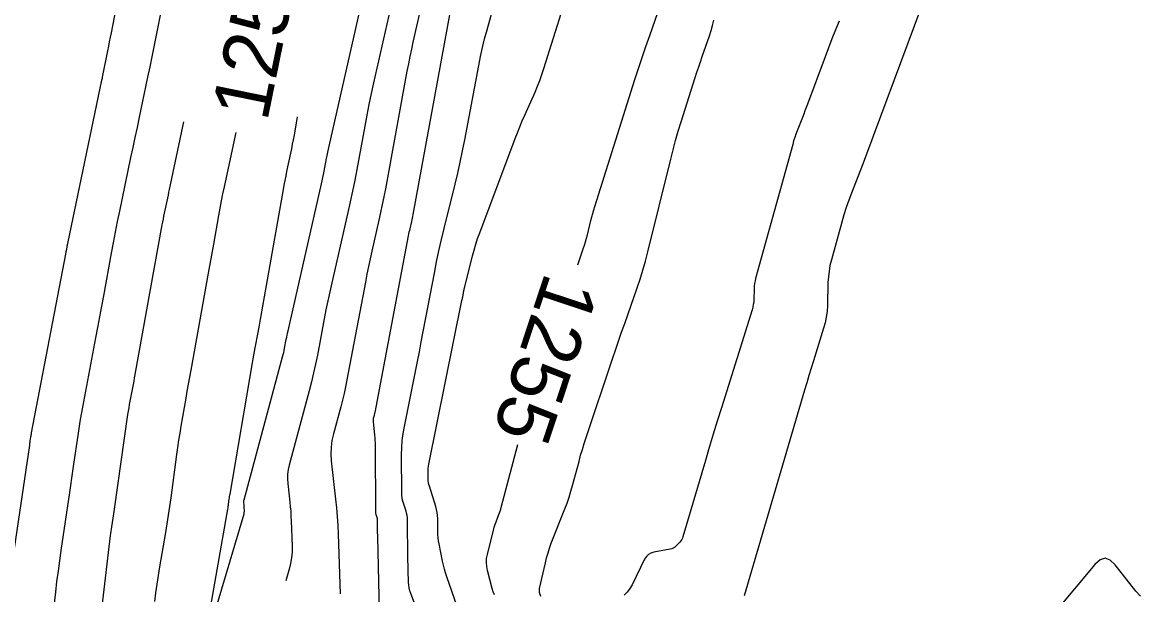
# Model space of a CAD drawing. Extents: x 658976 to 668721, y 639543 to 647196.
# Drawn here: x 662550.1 to 662668, y 642991.8 to 643052.2 of the extents above; entities that cross this region are included whole.
import ezdxf

# ---------------------------------------------------------------- set-up
doc = ezdxf.new("R2010")
doc.units = 0
for name, color, linetype in [('Ex_Contour Labels', 7, 'Continuous'), ('Ex_Major Contours', 7, 'Continuous'), ('Ex_Minor Contours', 7, 'Continuous')]:
    doc.layers.add(name, color=color, linetype=linetype)

msp = doc.modelspace()

# ---------------------------------------------------------------- linework, layer by layer
at = {"layer": 'Ex_Major Contours'}
for points in [[(662591, 643062.84), (662587.13, 643045.77), (662586.88, 643044.64), (662586.64, 643043.5), (662586.41, 643042.36), (662586.19, 643041.21), (662585.35, 643036.64), (662585.14, 643035.5), (662584.91, 643034.36), (662584.67, 643033.22), (662584.41, 643032.08), (662582.72, 643024.67), (662582.51, 643023.72), (662582.31, 643022.77), (662582.11, 643021.82), (662581.93, 643020.87), (662581.21, 643017.06), (662581.02, 643016.11), (662580.81, 643015.17), (662580.59, 643014.22), (662580.34, 643013.28), (662578.23, 643005.45), (662578.12, 643004.97), (662578.06, 643004.49), (662578.05, 643004), (662578.08, 643003.51), (662578.3, 643001.55), (662578.35, 643001.06), (662578.39, 643000.57), (662578.42, 643000.07), (662578.44, 642999.58), (662578.53, 642996.88), (662578.53, 642996.26), (662578.48, 642995.66), (662578.38, 642995.06), (662578.23, 642994.47), (662577.86, 642993.22)], [(662608.65, 643026.59), (662609.24, 643028.27), (662609.37, 643028.64), (662609.48, 643029.01), (662609.59, 643029.38), (662609.68, 643029.75), (662610.05, 643031.26), (662610.15, 643031.63), (662610.25, 643032), (662610.36, 643032.37), (662610.47, 643032.74), (662614.69, 643046.12), (662615.07, 643047.29), (662615.45, 643048.46), (662615.85, 643049.62), (662616.25, 643050.78), (662618.24, 643056.46)], [(662644.9, 643053.84), (662639.81, 643040.14), (662639.53, 643039.39), (662639.25, 643038.64), (662638.96, 643037.88), (662638.67, 643037.13), (662637.51, 643034.14), (662637.23, 643033.39), (662636.97, 643032.63), (662636.72, 643031.86), (662636.5, 643031.09), (662635.4, 643027.1), (662635.25, 643026.51), (662635.15, 643025.91), (662635.08, 643025.31), (662635.04, 643024.71), (662634.98, 643022.27), (662634.94, 643021.66), (662634.86, 643021.07), (662634.75, 643020.47), (662634.58, 643019.89), (662633.5, 643016.44), (662633.27, 643015.68), (662633.03, 643014.91), (662632.8, 643014.14), (662632.57, 643013.36), (662626.2, 642991.64)], [(662564.06, 642991.06), (662564.17, 642991.98), (662564.3, 642992.89), (662564.44, 642993.8), (662564.59, 642994.71), (662565.22, 642998.34), (662565.38, 642999.25), (662565.52, 643000.16), (662565.66, 643001.07), (662565.78, 643001.98), (662566.4, 643006.57), (662566.5, 643007.31), (662566.61, 643008.06), (662566.73, 643008.8), (662566.85, 643009.54), (662567.36, 643012.5), (662567.49, 643013.24), (662567.62, 643013.98), (662567.75, 643014.72), (662567.88, 643015.46), (662569.73, 643025.7), (662569.87, 643026.46), (662570.01, 643027.22), (662570.14, 643027.98), (662570.28, 643028.74), (662570.82, 643031.79), (662570.96, 643032.55), (662571.1, 643033.31), (662571.25, 643034.06), (662571.41, 643034.82), (662572.63, 643040.55)], [(662599.88, 642991.76), (662599.75, 642992.08), (662599.64, 642992.41), (662599.14, 642994.31), (662599.06, 642994.74), (662599.03, 642995.17), (662599.05, 642995.6), (662599.13, 642996.03), (662599.8, 642998.71), (662599.85, 642998.9), (662599.91, 642999.1), (662599.97, 642999.29), (662600.04, 642999.47), (662600.33, 643000.22), (662600.41, 643000.41), (662600.47, 643000.6), (662600.53, 643000.79), (662600.58, 643000.98), (662602.35, 643007.61)]]:
    msp.add_lwpolyline(points, dxfattribs=at)
at = {"layer": 'Ex_Minor Contours'}
for points in [[(662570.14, 642989.08), (662573.47, 643000.31), (662573.49, 643000.39), (662573.5, 643000.47), (662573.51, 643000.55), (662573.51, 643000.63), (662573.49, 643000.99), (662573.49, 643001.06), (662573.49, 643001.12), (662573.48, 643001.19), (662573.47, 643001.26), (662573.45, 643001.52), (662573.44, 643001.58), (662573.44, 643001.65), (662573.45, 643001.71), (662573.47, 643001.78), (662577.54, 643016.87), (662577.6, 643017.1), (662577.65, 643017.32), (662577.7, 643017.55), (662577.75, 643017.78), (662577.92, 643018.7), (662577.97, 643018.93), (662578.01, 643019.15), (662578.06, 643019.38), (662578.11, 643019.61), (662581.65, 643035.11), (662581.72, 643035.44), (662581.79, 643035.78), (662581.86, 643036.11), (662581.92, 643036.44), (662582.17, 643037.78), (662582.23, 643038.11), (662582.3, 643038.45), (662582.37, 643038.78), (662582.44, 643039.11), (662589.26, 643069.22)], [(662548.35, 642990.51), (662550.87, 643007.56), (662550.89, 643007.67), (662550.9, 643007.77), (662550.92, 643007.88), (662550.93, 643007.99), (662551, 643008.42), (662551.01, 643008.53), (662551.03, 643008.64), (662551.05, 643008.75), (662551.07, 643008.85), (662554.67, 643027.71), (662554.69, 643027.8), (662554.71, 643027.89), (662554.72, 643027.99), (662554.74, 643028.08), (662554.81, 643028.45), (662554.82, 643028.55), (662554.84, 643028.64), (662554.86, 643028.73), (662554.88, 643028.82), (662558.49, 643046.06), (662558.52, 643046.17), (662558.54, 643046.27), (662558.55, 643046.3), (662558.55, 643046.33), (662558.56, 643046.35), (662558.56, 643046.38), (662559.12, 643049.16), (662559.21, 643049.64), (662559.3, 643050.11), (662559.4, 643050.58), (662559.49, 643051.05), (662561.67, 643062.49)], [(662593.3, 643058.99), (662591.28, 643050.08), (662591.11, 643049.32), (662590.95, 643048.55), (662590.8, 643047.79), (662590.65, 643047.02), (662588.37, 643034.58), (662588.21, 643033.75), (662588.05, 643032.93), (662587.87, 643032.11), (662587.69, 643031.3), (662586.95, 643028.03), (662586.76, 643027.22), (662586.59, 643026.4), (662586.42, 643025.58), (662586.26, 643024.76), (662584.31, 643014.43), (662584.17, 643013.71), (662584.01, 643013), (662583.84, 643012.29), (662583.66, 643011.58), (662582.89, 643008.76), (662582.74, 643008.05), (662582.65, 643007.33), (662582.63, 643006.62), (662582.67, 643005.89), (662583.12, 643001.84), (662583.21, 643000.93), (662583.29, 643000.01), (662583.35, 642999.09), (662583.39, 642998.17), (662583.61, 642991.88)], [(662553.09, 642987.63), (662553.61, 642992.05), (662553.74, 642993.15), (662553.89, 642994.25), (662554.04, 642995.35), (662554.2, 642996.45), (662555.1, 643002.55), (662555.21, 643003.3), (662555.32, 643004.05), (662555.43, 643004.8), (662555.53, 643005.55), (662555.97, 643008.56), (662556.08, 643009.31), (662556.2, 643010.06), (662556.33, 643010.81), (662556.47, 643011.55), (662557.86, 643018.86), (662558.07, 643019.98), (662558.28, 643021.09), (662558.49, 643022.21), (662558.69, 643023.32), (662559.5, 643027.79), (662559.7, 643028.91), (662559.92, 643030.02), (662560.14, 643031.13), (662560.37, 643032.24), (662561.55, 643037.89), (662561.77, 643038.95), (662562, 643040.01), (662562.22, 643041.08), (662562.44, 643042.14), (662563.34, 643046.39), (662563.56, 643047.45), (662563.78, 643048.52), (662563.99, 643049.58), (662564.21, 643050.64), (662565.62, 643057.74)], [(662592.24, 642988.74), (662591.04, 642991.89), (662590.94, 642992.19), (662590.87, 642992.48), (662590.83, 642992.79), (662590.8, 642993.09), (662590.77, 642994.34), (662590.77, 642994.65), (662590.76, 642994.96), (662590.75, 642995.27), (662590.75, 642995.58), (662590.7, 642999.66), (662590.69, 642999.9), (662590.66, 643000.13), (662590.61, 643000.37), (662590.55, 643000.6), (662590.26, 643001.52), (662590.19, 643001.76), (662590.15, 643001.99), (662590.12, 643002.23), (662590.11, 643002.47), (662590.09, 643006.52), (662590.1, 643007.28), (662590.15, 643008.03), (662590.25, 643008.77), (662590.38, 643009.52), (662591.34, 643014.28), (662591.55, 643015.32), (662591.75, 643016.36), (662591.96, 643017.4), (662592.16, 643018.45), (662593.54, 643025.7), (662593.77, 643026.88), (662594.02, 643028.06), (662594.28, 643029.23), (662594.57, 643030.4), (662595.73, 643035.07), (662596.01, 643036.24), (662596.27, 643037.42), (662596.52, 643038.6), (662596.75, 643039.78), (662598.21, 643047.59), (662598.4, 643048.54), (662598.61, 643049.49), (662598.84, 643050.43), (662599.1, 643051.37), (662600.14, 643055.1)], [(662595.21, 643053.35), (662591.26, 643031.88), (662591.23, 643031.69), (662591.19, 643031.51), (662591.15, 643031.32), (662591.11, 643031.14), (662590.94, 643030.39), (662590.9, 643030.21), (662590.86, 643030.02), (662590.82, 643029.84), (662590.79, 643029.65), (662587.25, 643010.99), (662587.24, 643010.91), (662587.22, 643010.83), (662587.2, 643010.75), (662587.18, 643010.67), (662587.1, 643010.35), (662587.08, 643010.27), (662587.07, 643010.19), (662587.07, 643010.11), (662587.07, 643010.03), (662587.23, 643008.6), (662587.26, 643008.33), (662587.27, 643008.06), (662587.29, 643007.8), (662587.29, 643007.53), (662587.33, 643000.52), (662587.33, 643000.45), (662587.34, 643000.38), (662587.35, 643000.31), (662587.37, 643000.24), (662587.46, 642999.96), (662587.48, 642999.9), (662587.49, 642999.83), (662587.5, 642999.75), (662587.51, 642999.68), (662587.52, 642998.66), (662587.52, 642998.47), (662587.52, 642998.28), (662587.53, 642998.08), (662587.53, 642997.89), (662587.73, 642990.05)], [(662595.91, 642990.64), (662594.86, 642993.66), (662594.72, 642994.07), (662594.61, 642994.47), (662594.5, 642994.88), (662594.41, 642995.3), (662594.05, 642997.14), (662593.99, 642997.46), (662593.95, 642997.79), (662593.92, 642998.12), (662593.91, 642998.46), (662593.9, 642999.79), (662593.88, 643000.12), (662593.84, 643000.45), (662593.78, 643000.77), (662593.69, 643001.09), (662593.01, 643003.22), (662592.96, 643003.41), (662592.92, 643003.59), (662592.9, 643003.79), (662592.89, 643003.98), (662592.88, 643004.76), (662592.89, 643004.95), (662592.9, 643005.14), (662592.93, 643005.34), (662592.96, 643005.53), (662596.45, 643022.82), (662596.47, 643022.91), (662596.49, 643023.01), (662596.51, 643023.11), (662596.53, 643023.2), (662596.6, 643023.59), (662596.62, 643023.69), (662596.64, 643023.79), (662596.66, 643023.88), (662596.68, 643023.98), (662597.56, 643027.51), (662597.72, 643028.12), (662597.9, 643028.74), (662598.1, 643029.34), (662598.32, 643029.94), (662602.06, 643039.89), (662602.3, 643040.51), (662602.55, 643041.13), (662602.81, 643041.75), (662603.07, 643042.36), (662604.15, 643044.8), (662604.42, 643045.41), (662604.66, 643046.03), (662604.88, 643046.66), (662605.09, 643047.29), (662607.11, 643053.76)], [(662604.77, 642991.6), (662604.68, 642991.79), (662604.62, 642991.99), (662604.61, 642992.2), (662604.64, 642992.42), (662605.24, 642995.14), (662605.37, 642995.67), (662605.52, 642996.19), (662605.69, 642996.7), (662605.87, 642997.2), (662607.3, 643000.83), (662607.53, 643001.44), (662607.74, 643002.06), (662607.94, 643002.68), (662608.12, 643003.31), (662608.79, 643005.84), (662608.96, 643006.48), (662609.14, 643007.1), (662609.34, 643007.73), (662609.54, 643008.35), (662612.32, 643016.64), (662612.64, 643017.58), (662612.96, 643018.52), (662613.28, 643019.46), (662613.61, 643020.39), (662614.92, 643024.14), (662615.23, 643025.07), (662615.53, 643026.02), (662615.8, 643026.97), (662616.05, 643027.93), (662618.47, 643037.74), (662618.72, 643038.72), (662618.98, 643039.7), (662619.26, 643040.68), (662619.56, 643041.65), (662621.05, 643046.35), (662621.23, 643046.91), (662621.41, 643047.46), (662621.59, 643048), (662621.78, 643048.55), (662622.55, 643050.74), (662622.73, 643051.28), (662622.88, 643051.84), (662623.01, 643052.4)], [(662636.22, 643052.29), (662635.83, 643051.36), (662635.45, 643050.42), (662635.09, 643049.47), (662634.73, 643048.53), (662632.88, 643043.54), (662632.75, 643043.19), (662632.61, 643042.83), (662632.48, 643042.48), (662632.34, 643042.12), (662631.79, 643040.71), (662631.66, 643040.36), (662631.54, 643040), (662631.42, 643039.64), (662631.32, 643039.28), (662627.41, 643025.14), (662627.35, 643024.87), (662627.3, 643024.6), (662627.27, 643024.32), (662627.25, 643024.04), (662627.22, 643022.93), (662627.21, 643022.65), (662627.17, 643022.38), (662627.11, 643022.11), (662627.04, 643021.84), (662623.8, 643011.48), (662623.37, 643010.09), (662622.94, 643008.71), (662622.52, 643007.32), (662622.11, 643005.92), (662619.75, 642997.88), (662619.7, 642997.73), (662619.62, 642997.58), (662619.54, 642997.45), (662619.43, 642997.33), (662618.97, 642996.86), (662618.85, 642996.76), (662618.71, 642996.67), (662618.57, 642996.61), (662618.41, 642996.57), (662616.69, 642996.26), (662616.38, 642996.17), (662616.11, 642996.02), (662615.89, 642995.8), (662615.71, 642995.52), (662614.39, 642992.82), (662614.16, 642992.41), (662613.88, 642992.05), (662613.55, 642991.72)], [(662557.63, 642983.05), (662559.4, 642998.01), (662559.43, 642998.24), (662559.46, 642998.47), (662559.49, 642998.7), (662559.53, 642998.94), (662559.66, 642999.86), (662559.7, 643000.09), (662559.73, 643000.32), (662559.77, 643000.56), (662559.8, 643000.79), (662561.23, 643010.78), (662561.29, 643011.13), (662561.34, 643011.48), (662561.4, 643011.83), (662561.47, 643012.18), (662561.74, 643013.59), (662561.8, 643013.94), (662561.87, 643014.29), (662561.93, 643014.64), (662562, 643014.99), (662564.85, 643030.78), (662564.91, 643031.09), (662564.97, 643031.41), (662565.03, 643031.72), (662565.09, 643032.03), (662565.36, 643033.29), (662565.42, 643033.6), (662565.49, 643033.91), (662565.55, 643034.23), (662565.62, 643034.54), (662567.12, 643041.67)], [(662579.08, 643042.18), (662578.74, 643040.26), (662578.65, 643039.78), (662578.56, 643039.3), (662578.46, 643038.82), (662578.36, 643038.34), (662577.96, 643036.43), (662577.86, 643035.95), (662577.76, 643035.47), (662577.67, 643034.99), (662577.58, 643034.51), (662575.19, 643021.02), (662575.12, 643020.62), (662575.05, 643020.22), (662574.98, 643019.83), (662574.91, 643019.43), (662574.62, 643017.83), (662574.55, 643017.44), (662574.48, 643017.04), (662574.41, 643016.64), (662574.34, 643016.24), (662571.96, 643002.39), (662571.93, 643002.26), (662571.91, 643002.12), (662571.89, 643001.99), (662571.88, 643001.86), (662571.8, 643001.33), (662571.79, 643001.2), (662571.77, 643001.07), (662571.75, 643000.94), (662571.72, 643000.81), (662569.7, 642989.19)], [(662668.01, 642991.63), (662667.49, 642992.16), (662665.32, 642994.93), (662664.79, 642995.43), (662664.26, 642995.61), (662663.73, 642995.45), (662663.19, 642994.97), (662659.08, 642990.05)]]:
    msp.add_lwpolyline(points, dxfattribs=at)

# ---------------------------------------------------------------- texts
at = {"layer": 'Ex_Contour Labels'}
for s, rotation, p in [('1250', 78.4936, (662575.9, 643041.58)), ('1255', 251.615, (662605.28, 643025.96))]:
    msp.add_text(s, height=6, rotation=rotation, dxfattribs=at).set_placement(p)

doc.saveas('drawing.dxf')
